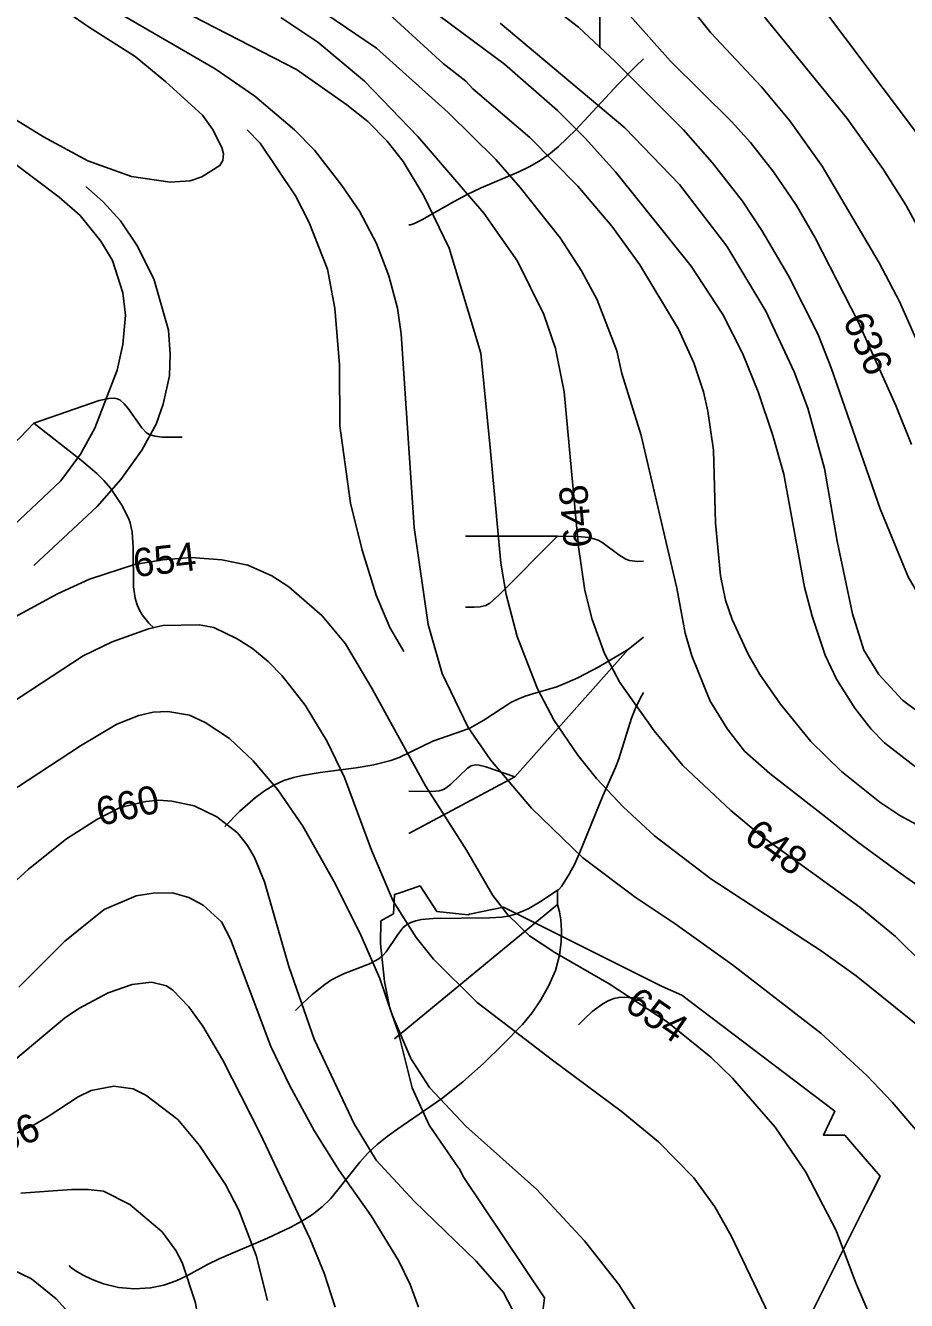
# Model space of a CAD drawing. Extents: x -709584 to -702006, y -1161789 to -1157496.
# Drawn here: x -705334.9 to -705023.7, y -1161211.9 to -1160761.6 of the extents above; entities that cross this region are included whole.
import ezdxf

# ---------------------------------------------------------------- set-up
doc = ezdxf.new("R2010")
doc.units = 0
for name, color, linetype in [('120_vrstevnice hlavní', 7, 'Continuous'), ('121_vrstevnice hlavní_popis', 7, 'Continuous'), ('122_vrstevnice základní', 7, 'Continuous'), ('124_vrstevnice doplňková', 7, 'Continuous'), ('408_BPEJ_linie', 7, 'Continuous'), ('411_akumulovaný odtok', 7, 'Continuous')]:
    doc.layers.add(name, color=color, linetype=linetype)

msp = doc.modelspace()

# ---------------------------------------------------------------- linework, layer by layer
at = {"layer": '120_vrstevnice hlavní'}
for points in [[(-705058.94, -1160747.67), (-705018.33, -1160801.82), (-705011.2, -1160812.65), (-705002.65, -1160828.89), (-704984.13, -1160866.79), (-704972.45, -1160888.45), (-704965.46, -1160899.28), (-704956.34, -1160910.11), (-704936.02, -1160929.96), (-704923.85, -1160935.9), (-704913.59, -1160941.89), (-704898.21, -1160949.87), (-704882.82, -1160958.99), (-704862.3, -1160972.81), (-704851.18, -1160981.96)], [(-705279.95, -1160756.22), (-705239.19, -1160777.16), (-705221.38, -1160789.56), (-705213.97, -1160795.55), (-705207.13, -1160802.39), (-705201.43, -1160809.65), (-705194.17, -1160821.77), (-705185.19, -1160840.29), (-705174.07, -1160877.34), (-705170.8, -1160910.68), (-705166.95, -1160951.44), (-705165.1, -1160962.55), (-705161.25, -1160977.37), (-705153.98, -1160995.89), (-705148.14, -1161007.01), (-705139.73, -1161019.26), (-705133.18, -1161027.53), (-705123.77, -1161037.5), (-705112.66, -1161047.76), (-705092.85, -1161063.01), (-705053.81, -1161088.37)], [(-705167.25, -1160760.74), (-705123.2, -1160797.68)], [(-705123.2, -1160797.68), (-705103.82, -1160817.78), (-705087.15, -1160839.58), (-705073.33, -1160862.52), (-705063.36, -1160883.89), (-705058.51, -1160896.72), (-705052.67, -1160918.09), (-705048.11, -1160943.74), (-705042.7, -1160969.39), (-705038.71, -1160982.21), (-705033.43, -1160990.76), (-705025.03, -1160999.88), (-705014.05, -1161008.15), (-705003.08, -1161014.56), (-704967.17, -1161030.95), (-704955.2, -1161036.5), (-704911.32, -1161060.87), (-704891.37, -1161073.27), (-704877.83, -1161083.81), (-704851.18, -1161101.94)], [(-705161.54, -1161217.61), (-705166.09, -1161209.06), (-705175.64, -1161197.95), (-705197.59, -1161176.86), (-705210.98, -1161162.33), (-705218.82, -1161149.5), (-705232.92, -1161119.58), (-705241.9, -1161093.93), (-705250.45, -1161064.01), (-705254.01, -1161055.46), (-705256.44, -1161051.18), (-705260, -1161046.76), (-705267.27, -1161041.06), (-705275.25, -1161037.22), (-705283.23, -1161035.51), (-705287.79, -1161035.22), (-705292.34, -1161035.65), (-705301.46, -1161037.79), (-705309.73, -1161042.06), (-705320.42, -1161048.9), (-705333.81, -1161059.59), (-705350.77, -1161074.98)], [(-705053.81, -1161088.37), (-705041.41, -1161097.21), (-705013.63, -1161119.58), (-704992.39, -1161139.53), (-704984.41, -1161146.22), (-704975.3, -1161151.78), (-704961.05, -1161159.33), (-704945.51, -1161165.89), (-704935.25, -1161169.17), (-704914.73, -1161173.73), (-704904.48, -1161176.72), (-704894.22, -1161180.71), (-704887.38, -1161184.41), (-704880.82, -1161189.83), (-704877.69, -1161193.39), (-704873.55, -1161200.8), (-704871.27, -1161208.21), (-704870.85, -1161219.32)], [(-705339.65, -1161200.94), (-705332.81, -1161204.22), (-705324.04, -1161211.25), (-705316.57, -1161219.61), (-705310.16, -1161229.3), (-705304.03, -1161242.12), (-705299.47, -1161254.95), (-705296.33, -1161267.77), (-705293.48, -1161301.97), (-705282.94, -1161370.37), (-705278.81, -1161396.02), (-705277.95, -1161413.12), (-705279.81, -1161480.37), (-705279.23, -1161526.4)]]:
    msp.add_lwpolyline(points, dxfattribs=at)
at = {"layer": '122_vrstevnice základní'}
for points in [[(-704851.18, -1160997.97), (-704867.28, -1160984.64), (-704878.4, -1160977.8), (-704889.09, -1160972.24), (-704912.17, -1160962.83), (-704940.95, -1160954), (-704958.2, -1160936.61), (-704969.45, -1160922.65), (-704978.86, -1160909.83), (-704994.25, -1160884.18), (-705016.9, -1160838.01), (-705023.74, -1160825.19), (-705031.87, -1160812.36), (-705044.69, -1160794.41), (-705088.44, -1160740.54)], [(-705081.59, -1160823.62), (-705092.28, -1160809.94), (-705102.4, -1160798.4), (-705126.62, -1160774.31), (-705139.59, -1160762.2), (-705165.24, -1160742.4)], [(-705374.71, -1160756.5), (-705372.85, -1160762.49), (-705369.43, -1160768.47), (-705364.45, -1160774.74), (-705355.04, -1160783.01), (-705345.21, -1160790.7), (-705328.54, -1160800.96), (-705312.86, -1160809.37), (-705297.47, -1160814.93), (-705283.8, -1160816.92), (-705276.67, -1160816.49), (-705272.65, -1160815.01), (-705266.27, -1160811.08), (-705265.13, -1160809.23), (-705264.99, -1160806.95), (-705265.56, -1160804.67), (-705268.85, -1160798.17), (-705272.4, -1160793.27), (-705285.36, -1160781.44), (-705296.19, -1160772.6), (-705312.58, -1160762.06), (-705334.67, -1160746.81)], [(-705103.68, -1160750.52), (-705092.85, -1160764.2), (-705074.9, -1160783.29), (-705064.92, -1160795.26), (-705053.52, -1160811.22), (-705033.29, -1160845.42), (-705026.17, -1160859.1), (-705019.04, -1160875.06), (-705012.06, -1160893.3), (-705005.08, -1160909.26), (-704999.95, -1160918.38), (-704987.98, -1160943.46), (-704979.57, -1160954.86), (-704966.32, -1160966.54), (-704957.2, -1160972.95), (-704946.65, -1160979.22), (-704929.84, -1160985.78), (-704911.6, -1160995.61), (-704893.36, -1161007.58), (-704863.72, -1161030.09), (-704852.32, -1161037.36), (-704851.18, -1161037.9)], [(-705210.55, -1160753.79), (-705187.33, -1160775.03), (-705179.35, -1160781.3), (-705176.92, -1160784), (-705156.69, -1160801.1), (-705139.73, -1160818.34), (-705127.76, -1160832.45), (-705117.93, -1160846.13), (-705104.25, -1160868.79), (-705098.84, -1160880.76)], [(-705125.34, -1160753.65), (-705107.1, -1160774.17), (-705085.44, -1160795.55), (-705078.75, -1160802.96), (-705070.62, -1160813.22), (-705062.5, -1160825.19), (-705055.95, -1160836.58), (-705040.7, -1160866.22), (-705027.45, -1160895.86), (-705021.89, -1160909.54)], [(-705009.35, -1161164.61), (-705028.73, -1161141.81), (-705037.71, -1161132.4), (-705053.95, -1161117.44), (-705085.16, -1161093.36), (-705105.39, -1161078.82), (-705119.5, -1161069.42), (-705138.02, -1161055.6), (-705156.12, -1161038.07), (-705170.66, -1161020.97), (-705178.49, -1161009.57), (-705187.75, -1160990.48), (-705192.6, -1160973.09), (-705197.59, -1160938.9), (-705202.15, -1160870.5), (-705203.43, -1160861.38), (-705206.56, -1160849.98), (-705210.84, -1160838.58), (-705216.96, -1160827.18), (-705223.09, -1160818.06), (-705232.78, -1160805.66), (-705239.91, -1160798.4), (-705253.87, -1160786.57), (-705267.84, -1160776.88), (-705299.75, -1160758.36)], [(-705017.33, -1161093.5), (-705027.59, -1161083.38), (-705040.13, -1161072.98), (-705075.04, -1161047.76), (-705085.73, -1161038.78), (-705102.68, -1161022.97), (-705112.8, -1161010.71), (-705124.91, -1160993.61), (-705130.33, -1160983.35), (-705134.75, -1160971.38), (-705137.31, -1160961.12), (-705139.59, -1160945.74), (-705144.58, -1160891.02), (-705147.71, -1160875.63), (-705151.84, -1160863.66), (-705161.11, -1160844.85), (-705172.93, -1160827.89), (-705196.3, -1160800.82), (-705215.11, -1160781.3), (-705231.64, -1160767.47), (-705244.75, -1160758.78)], [(-705228.79, -1160757.5), (-705210.84, -1160769.61), (-705185.62, -1160792.27), (-705168.8, -1160808.94), (-705160.11, -1160818.77), (-705146, -1160836.58), (-705138.45, -1160848.27), (-705132.89, -1160858.53), (-705126.05, -1160876.48)], [(-705076.04, -1160891.02), (-705081.59, -1160877.34), (-705088.58, -1160863.66), (-705099.69, -1160846.56), (-705126.48, -1160813.22), (-705137.17, -1160801.39), (-705147, -1160791.56), (-705165.67, -1160775.31), (-705191.74, -1160755.93)], [(-705339.23, -1160809.94), (-705322.98, -1160822.19), (-705315.57, -1160828.75), (-705308.3, -1160837.72), (-705304.17, -1160844.56), (-705300.47, -1160855.96), (-705299.61, -1160863.94), (-705300.47, -1160874.2), (-705302.46, -1160883.32), (-705310.44, -1160903.84), (-705315.43, -1160912.96), (-705322.41, -1160922.37), (-705341.08, -1160940.03)], [(-704851.18, -1161081.84), (-704855.46, -1161079.4), (-704869.28, -1161069.85), (-704899.35, -1161047.62), (-704911.32, -1161039.64), (-704948.93, -1161018.55), (-704958.62, -1161015.98), (-704963.47, -1161011.14), (-704975.44, -1161005.01), (-704989.12, -1160996.89), (-704995.96, -1160992.19), (-705002.23, -1160986.63), (-705008.5, -1160980.08), (-705012.49, -1160974.52), (-705023.03, -1160956.28), (-705033.01, -1160932.34), (-705050.25, -1160882.47), (-705054.95, -1160870.5), (-705065.35, -1160849.98), (-705074.76, -1160834.02), (-705081.59, -1160823.62)], [(-705126.05, -1160876.48), (-705124.2, -1160884.46), (-705117.36, -1160906.41), (-705104.82, -1160960.27), (-705101.83, -1160976.23), (-705099.55, -1160984.21), (-705093, -1161000.17), (-705086.87, -1161010.14), (-705080.88, -1161017.84), (-705071.91, -1161025.82), (-705040.98, -1161049.9), (-705025.88, -1161061.01), (-705014.34, -1161069.14), (-704982.28, -1161096.21), (-704980.28, -1161098.49), (-704972.87, -1161100.77), (-704970.17, -1161105.04), (-704953.92, -1161115.73), (-704946.65, -1161119.58), (-704914.17, -1161132.69), (-704905.62, -1161136.96), (-704879.82, -1161153.35), (-704855.17, -1161169.74), (-704851.18, -1161172.59)], [(-705098.84, -1160880.76), (-705095.42, -1160891.02), (-705093.85, -1160897.86), (-705091.85, -1160911.54), (-705091.14, -1160937.19), (-705089.43, -1160956), (-705087.58, -1160964.54), (-705085.3, -1160971.38), (-705079.6, -1160983.64), (-705075.47, -1160990.76), (-705068.2, -1161001.31), (-705057.51, -1161014.42), (-705046.69, -1161025.1), (-705033.15, -1161035.93), (-705026.02, -1161040.64), (-705004.22, -1161052.32)], [(-705018.33, -1161025.1), (-705031.44, -1161014.99), (-705036.14, -1161010.14), (-705041.98, -1161002.73), (-705048.4, -1160992.47), (-705052.38, -1160983.92), (-705056.94, -1160970.24), (-705059.65, -1160959.98), (-705067.06, -1160920.09), (-705070.91, -1160906.41), (-705076.04, -1160891.02)], [(-705378.98, -1160992.33), (-705323.55, -1160962.26), (-705312.29, -1160957.13), (-705296.33, -1160952.01), (-705286.36, -1160950.29), (-705276.39, -1160949.44), (-705265.56, -1160950.29), (-705256.3, -1160952.25), (-705247.89, -1160956), (-705241.9, -1160959.84), (-705230.07, -1160970.1), (-705221.81, -1160979.93), (-705212.41, -1160995.89), (-705193.6, -1161030.09), (-705179.06, -1161052.89), (-705169.8, -1161068.85), (-705164.53, -1161075.69), (-705156.83, -1161083.1), (-705147.86, -1161088.94), (-705128.76, -1161100.06), (-705108.24, -1161113.45), (-705092.85, -1161125.99), (-705085.16, -1161133.4), (-705070.05, -1161150.64)], [(-705069.63, -1161222.46), (-705085.58, -1161189.11), (-705091.43, -1161178.86), (-705098.84, -1161168.6), (-705111.23, -1161155.91), (-705124.46, -1161145.02), (-705148.71, -1161126.99), (-705175.36, -1161106.61), (-705190.75, -1161091.36), (-705196.87, -1161083.67), (-705205, -1161070.84), (-705212.69, -1161052.89), (-705222.24, -1161027.24), (-705228.36, -1161014.42), (-705236.06, -1161001.59), (-705244.18, -1160991.33), (-705249.17, -1160986.2), (-705254.73, -1160981.64), (-705260.14, -1160978.22), (-705268.41, -1160974.23), (-705273.54, -1160973.24), (-705286.36, -1160973.52), (-705291.49, -1160974.66), (-705304.31, -1160979.22), (-705314.57, -1160984.21), (-705340.22, -1161001.02)], [(-705118.64, -1161216.47), (-705125.34, -1161206.21), (-705137.45, -1161190.82), (-705154.27, -1161172.73), (-705179.35, -1161150.36), (-705192.17, -1161136.68), (-705198.73, -1161126.42), (-705205.42, -1161111.03), (-705209.7, -1161098.2), (-705216.4, -1161082.81), (-705225.37, -1161064.86), (-705236.91, -1161044.34), (-705245.75, -1161031.52), (-705254.44, -1161021.26), (-705262.85, -1161013.42), (-705271.4, -1161007.72), (-705276.96, -1161005.16), (-705284.65, -1161003.87), (-705289.78, -1161004.16), (-705294.91, -1161005.3), (-705302.6, -1161008.29), (-705315.43, -1161015.98), (-705348.77, -1161037.79)], [(-705337.23, -1161101.2), (-705320.99, -1161084.95), (-705307.16, -1161073.84), (-705295.77, -1161068.99), (-705289.78, -1161068), (-705282.96, -1161067.92), (-705277.24, -1161069.56), (-705272.11, -1161072.27), (-705265.7, -1161078.11), (-705262.42, -1161084.24), (-705248.17, -1161122.14), (-705241.47, -1161136.11), (-705232.78, -1161152.07), (-705224.09, -1161166.03), (-705212.83, -1161181.99), (-705203.14, -1161197.81), (-705199.01, -1161206.21), (-705196.02, -1161214.19)], [(-705225.51, -1161214.19), (-705229.36, -1161202.23), (-705234.35, -1161190.26), (-705252.16, -1161152.64), (-705265.13, -1161126.99), (-705272.25, -1161115.02), (-705277.24, -1161108.18), (-705282.8, -1161102.34), (-705285.08, -1161100.77), (-705290.35, -1161099.49), (-705297.19, -1161100.34), (-705305.74, -1161103.19), (-705316, -1161108.75), (-705321.13, -1161112.17), (-705338.66, -1161126.84)], [(-705339.94, -1161153.63), (-705332.37, -1161150.21), (-705326.83, -1161146.94), (-705316.28, -1161139.95), (-705311.72, -1161137.67), (-705303.74, -1161136.25), (-705296.91, -1161137.1), (-705292.34, -1161139.38), (-705281.09, -1161147.93), (-705273.39, -1161157.2), (-705264.27, -1161170.88), (-705259.57, -1161180), (-705253.44, -1161195.96), (-705249.45, -1161211.91)], [(-705070.05, -1161150.64), (-705059.22, -1161166.6), (-705048.54, -1161187.12), (-705041.7, -1161205.36), (-705035.85, -1161219.04)], [(-705260.85, -1161510.15), (-705261.71, -1161503.46), (-705262.17, -1161491), (-705261.85, -1161465.84), (-705260.14, -1161449.03), (-705256.01, -1161426.8), (-705254.3, -1161404), (-705256.44, -1161375.5), (-705259.57, -1161358.4), (-705261.71, -1161341.3), (-705270.69, -1161297.13), (-705273.11, -1161272.9), (-705273.54, -1161262.93), (-705273.39, -1161221.32), (-705274.82, -1161212.77), (-705279.52, -1161198.52), (-705281.8, -1161194.25), (-705286.65, -1161187.69), (-705298.04, -1161178), (-705307.31, -1161173.3), (-705312.8, -1161172.74), (-705318.56, -1161172.73), (-705336.52, -1161174.01)]]:
    msp.add_lwpolyline(points, dxfattribs=at)
at = {"layer": '124_vrstevnice doplňková'}
for points in [[(-705256.56, -1160798.42), (-705252.02, -1160803.1), (-705239.48, -1160821.77), (-705234.78, -1160830.89), (-705228.22, -1160847.7), (-705225.66, -1160861.38), (-705223.95, -1160881.47), (-705223.8, -1160902.99), (-705220.1, -1160930.35), (-705215.97, -1160946.88), (-705210.98, -1160962.83), (-705206.14, -1160974.23), (-705201.29, -1160982.64)], [(-705331.94, -1160952.34), (-705309.59, -1160931.49), (-705301.18, -1160921.94), (-705293.77, -1160911.54), (-705288.78, -1160902.42), (-705286.22, -1160895.29), (-705284.08, -1160885.32), (-705283.8, -1160877.62), (-705284.37, -1160869.22), (-705289.5, -1160851.12), (-705295.62, -1160839.15), (-705301.32, -1160830.6), (-705307.45, -1160823.9), (-705313.58, -1160818.49)]]:
    msp.add_lwpolyline(points, dxfattribs=at)
at = {"layer": '408_BPEJ_linie'}
msp.add_lwpolyline([(-705064.5, -1161231), (-705037.87, -1161177.73), (-705033, -1161168), (-705035.21, -1161165.44), (-705042.08, -1161157.46), (-705045.5, -1161153.5), (-705053, -1161153.5), (-705049, -1161145), (-705103, -1161104), (-705110, -1161101), (-705166, -1161073), (-705178, -1161075.5), (-705178.54, -1161075.68), (-705189.64, -1161074.46), (-705195.5, -1161065.5), (-705202.7, -1161067.9), (-705204.5, -1161068.5), (-705204.91, -1161075.33), (-705209.32, -1161077.83), (-705209.47, -1161085.98), (-705208.04, -1161099.28), (-705206.23, -1161108.65), (-705203.24, -1161117.02), (-705198.29, -1161136.74), (-705192.27, -1161150), (-705181.96, -1161165.05), (-705181.69, -1161165.29), (-705180, -1161168.5), (-705173.32, -1161178.46), (-705151.5, -1161211), (-705152.5, -1161218.5)], dxfattribs=at)
at = {"layer": '411_akumulovaný odtok'}
for p, q in [((-705179.49, -1160942), (-705146.99, -1160942)), ((-705121.99, -1160982), (-705116.53, -1160977.64)), ((-705161.99, -1161027), (-705121.99, -1160982)), ((-705199.49, -1161047), (-705161.99, -1161027)), ((-705146.99, -1161072), (-705146.99, -1161067)), ((-705204.49, -1161119.5), (-705146.99, -1161072))]:
    msp.add_line(p, q, dxfattribs=at)
for points in [[(-705131.99, -1160769.5), (-705132.06, -1160751.33), (-705131.71, -1160747.85), (-705130.87, -1160746.05), (-705129.57, -1160744.47), (-705121.99, -1160737)], [(-705199.49, -1160832), (-705198.9, -1160832.01), (-705197.44, -1160831.5), (-705194.92, -1160830.28), (-705183.48, -1160823.77), (-705178.82, -1160821.28), (-705173.97, -1160818.97), (-705160.57, -1160813.26), (-705156.92, -1160811.53), (-705153.42, -1160809.54), (-705149.97, -1160807.12), (-705146.7, -1160804.4), (-705140.46, -1160798.41), (-705125.49, -1160782.33), (-705119.39, -1160776.03), (-705116.53, -1160773.38)], [(-705331.99, -1160902), (-705336.75, -1160907.1), (-705339.66, -1160909.68), (-705341.28, -1160910.51), (-705342.1, -1160910.65), (-705343.86, -1160910.29), (-705345.67, -1160909.37), (-705348.42, -1160907.56), (-705376.99, -1160887)], [(-705279.49, -1160907), (-705286.44, -1160907.04), (-705289.24, -1160906.69), (-705291.43, -1160905.91), (-705292.3, -1160905.28), (-705293.84, -1160903.66), (-705298.64, -1160896.92), (-705300.06, -1160895.18), (-705301.62, -1160893.83), (-705302.48, -1160893.41), (-705303.43, -1160893.2), (-705305.5, -1160893.29), (-705308.84, -1160894.09), (-705331.99, -1160902)], [(-705289.49, -1160974.5), (-705291.38, -1160972.64), (-705293.63, -1160969.71), (-705294.68, -1160967.88), (-705295.52, -1160965.89), (-705296.14, -1160963.82), (-705296.75, -1160959.87), (-705296.86, -1160945.78), (-705297.22, -1160940.58), (-705297.91, -1160937.25), (-705298.49, -1160935.62), (-705300.9, -1160930.95), (-705304.92, -1160925.05), (-705307.22, -1160922.31), (-705309.73, -1160919.83), (-705315.16, -1160915.23), (-705331.99, -1160902)], [(-705179.49, -1160967), (-705176.4, -1160967.06), (-705174.29, -1160966.9), (-705172.33, -1160966.45), (-705170.87, -1160965.63), (-705167.8, -1160962.88), (-705146.99, -1160942)], [(-705146.99, -1160942), (-705139.72, -1160942.05), (-705135.91, -1160942.47), (-705134.14, -1160942.85), (-705132.58, -1160943.37), (-705131.24, -1160944.08), (-705125.28, -1160948.56), (-705122.83, -1160950.05), (-705121.54, -1160950.55), (-705118.71, -1160950.92), (-705116.53, -1160950.78)], [(-705264.49, -1161044.5), (-705259.19, -1161039.07), (-705253.66, -1161034.27), (-705250.5, -1161031.95), (-705247.17, -1161029.92), (-705243.64, -1161028.27), (-705240.23, -1161027.13), (-705237.09, -1161026.43), (-705230.8, -1161025.43), (-705218.08, -1161023.72), (-705211.82, -1161022.66), (-705205.78, -1161021.16), (-705202.89, -1161020.14), (-705191.03, -1161014.33), (-705180.5, -1161010.75), (-705177.93, -1161009.71), (-705173.01, -1161006.96), (-705163.47, -1161000.74), (-705160.96, -1160999.46), (-705158.38, -1160998.43), (-705155.7, -1160997.58), (-705147.15, -1160995.11), (-705143.54, -1160993.67), (-705139.76, -1160991.94), (-705132.35, -1160988.09), (-705121.99, -1160982)], [(-705146.99, -1161067), (-705146.49, -1161066.72), (-705145.56, -1161065.63), (-705142.8, -1161061.38), (-705140.89, -1161057.68), (-705138.91, -1161053.32), (-705130.95, -1161033.67), (-705126.51, -1161023.67), (-705125.29, -1161020.59), (-705120.83, -1161006.24), (-705119.46, -1161002.74), (-705117.64, -1160999.08), (-705116.53, -1160997.21)], [(-705199.49, -1161032), (-705191.11, -1161032.11), (-705188.71, -1161031.85), (-705187.23, -1161031.4), (-705185.89, -1161030.6), (-705184.65, -1161029.57), (-705178.72, -1161023.89), (-705177.45, -1161023.09), (-705176.08, -1161022.74), (-705174.61, -1161022.83), (-705172.29, -1161023.4), (-705161.99, -1161027)], [(-705239.49, -1161109.5), (-705237.14, -1161107.09), (-705233.59, -1161103.79), (-705229.17, -1161100.24), (-705226.82, -1161098.67), (-705222.6, -1161096.54), (-705213.36, -1161093), (-705210.1, -1161091.18), (-705208.69, -1161090.05), (-705207.51, -1161088.78), (-705203.62, -1161082.93), (-705201.55, -1161080.29), (-705200.33, -1161079.25), (-705198.73, -1161078.38), (-705196.95, -1161077.78), (-705195.03, -1161077.38), (-705190.91, -1161076.95), (-705171.02, -1161076.77), (-705166.64, -1161076.5), (-705164.33, -1161076.12), (-705161.81, -1161075.42), (-705157.13, -1161073.39), (-705152.76, -1161070.91), (-705146.99, -1161067)], [(-705319.49, -1161199.5), (-705318.95, -1161200.1), (-705317.32, -1161201.29), (-705314.76, -1161202.85), (-705311.39, -1161204.52), (-705307.38, -1161206.03), (-705302.09, -1161207.29), (-705296.42, -1161207.81), (-705290.68, -1161207.47), (-705286.01, -1161206.47), (-705281.64, -1161204.96), (-705277.68, -1161203.11), (-705270.54, -1161199.21), (-705266.42, -1161197.19), (-705249.42, -1161189.84), (-705241.15, -1161186.01), (-705237.22, -1161183.88), (-705233.51, -1161181.51), (-705230.1, -1161178.83), (-705227.19, -1161175.95), (-705224.52, -1161172.82), (-705216.78, -1161162.98), (-705213.96, -1161159.88), (-705210.66, -1161156.83), (-705207.11, -1161153.99), (-705203.38, -1161151.29), (-705187.92, -1161140.7), (-705180.37, -1161134.64), (-705173.12, -1161128.14), (-705166.1, -1161121.39), (-705159.34, -1161114.44), (-705156.01, -1161110.4), (-705152.81, -1161105.75), (-705149.97, -1161100.66), (-705147.71, -1161095.32), (-705146.24, -1161089.92), (-705145.65, -1161085.37), (-705145.57, -1161081.16), (-705145.82, -1161077.5), (-705146.25, -1161074.62), (-705146.99, -1161072)], [(-705139.49, -1161114.5), (-705137.57, -1161112.48), (-705134.67, -1161109.83), (-705131, -1161107.12), (-705129.03, -1161106.02), (-705127.04, -1161105.25), (-705125.19, -1161104.88), (-705123.46, -1161104.82), (-705118.66, -1161105.11), (-705117.07, -1161104.98), (-705116.53, -1161104.86)]]:
    msp.add_lwpolyline(points, dxfattribs=at)

# ---------------------------------------------------------------- texts
at = {"layer": '121_vrstevnice hlavní_popis'}
for s, rotation, p in [('636', 294.1682, (-705046.34, -1160865.72)), ('648', 95.0489, (-705134.62, -1160945.62)), ('654', 6.5639, (-705296.3, -1160956.46)), ('660', 13.1455, (-705308.57, -1161044.4)), ('648', 324.2529, (-705081.61, -1161049.26)), ('654', 325.4972, (-705123.83, -1161108.78)), ('666', 22.584, (-705349.46, -1161163.02))]:
    msp.add_text(s, height=10, rotation=rotation, dxfattribs=at).set_placement(p)

doc.saveas('drawing.dxf')
